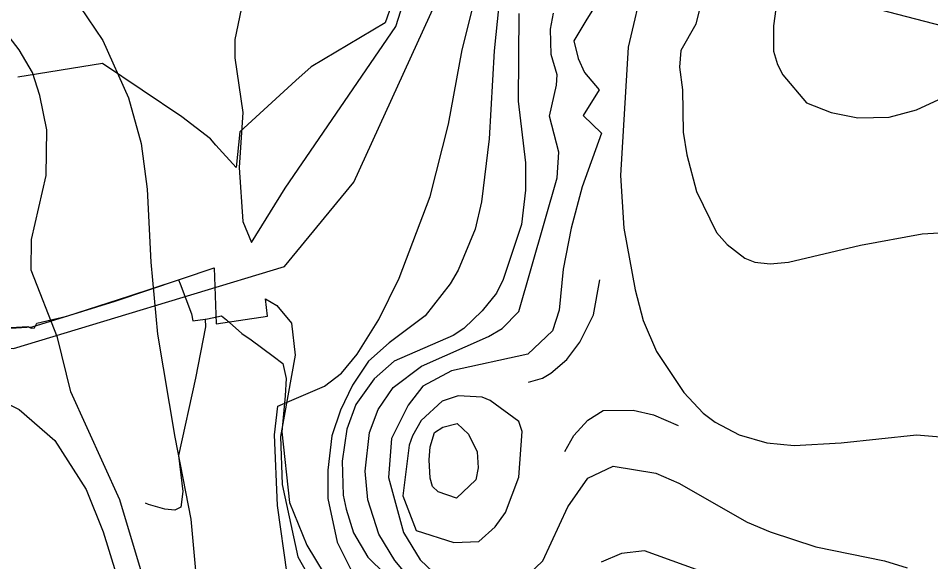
# Model space of a CAD drawing. Extents: x -662620 to -656370, y -1067090 to -1062990.
# Drawn here: x -660339.1 to -660110.3, y -1066435.3 to -1066298.9 of the extents above; entities that cross this region are included whole.
import ezdxf

# ---------------------------------------------------------------- set-up
doc = ezdxf.new("R2010")
doc.units = 0
for name, color, linetype in [('CHRANENE_LOZISKOVE_UZEMI', 7, 'Continuous'), ('HRANICE_KATASTRÁLNÍHO_ÚZEMÍ', 7, 'Continuous'), ('SDELOVACÍ_VEDENÍ_-_PODZEMNÍ', 7, 'Continuous'), ('SILNICE_II__TŘÍDY_A_III__TŘÍDY', 7, 'Continuous'), ('VRSTEVNICE_ZDŮRAZNĚNÁ', 7, 'Continuous'), ('VRSTEVNICE_ZÁKLADNÍ', 7, 'Continuous')]:
    doc.layers.add(name, color=color, linetype=linetype)

msp = doc.modelspace()

# ---------------------------------------------------------------- linework, layer by layer
at = {"layer": 'CHRANENE_LOZISKOVE_UZEMI'}
msp.add_lwpolyline([(-659950.49, -1066341.51), (-660241.1, -1066266.15), (-660233.3, -1066253.72), (-660230.22, -1066239.29), (-660242.05, -1066228.88), (-660267.73, -1066231.4), (-660289.72, -1066216.1), (-660294.62, -1066209.1), (-660303.95, -1066205.07), (-660327.62, -1066210.77), (-660366.47, -1066201.31)], dxfattribs=at)
at = {"layer": 'HRANICE_KATASTRÁLNÍHO_ÚZEMÍ'}
msp.add_lwpolyline([(-660347.46, -1066177.14), (-660300.26, -1066176.37), (-660271.11, -1066182.33), (-660254.2, -1066194), (-660227.24, -1066234.3), (-660226.09, -1066245.35), (-660228.48, -1066254.02), (-660242.39, -1066286.4), (-660247.1, -1066300.03), (-660265.68, -1066311.08), (-660269.54, -1066314.51), (-660283.59, -1066327.42), (-660284.52, -1066336.4), (-660289.6, -1066330.8), (-660290.95, -1066329.21), (-660298.15, -1066323.64), (-660318.01, -1066310.25), (-660339.25, -1066313.68)], dxfattribs=at)
at = {"layer": 'SDELOVACÍ_VEDENÍ_-_PODZEMNÍ'}
for points in [[(-660399.31, -1066369.02), (-660365.69, -1066374.74), (-660355.7, -1066376.54), (-660342.34, -1066376.79), (-660335.68, -1066376.32), (-660314.82, -1066369.92), (-660290.04, -1066361.5), (-660289.48, -1066375.58), (-660276.65, -1066373.64), (-660277.16, -1066369.34), (-660274.25, -1066370.96), (-660270.6, -1066375.44), (-660269.73, -1066383.47), (-660273.33, -1066403.88), (-660272.96, -1066415.88), (-660268.99, -1066434.07), (-660259.57, -1066450.79)], [(-660399.31, -1066369.02), (-660365.69, -1066374.74), (-660355.7, -1066376.54), (-660342.34, -1066376.79), (-660335.68, -1066376.32), (-660314.82, -1066369.92), (-660290.04, -1066361.5), (-660289.48, -1066375.58), (-660276.65, -1066373.64), (-660277.16, -1066369.34), (-660274.25, -1066370.96), (-660270.6, -1066375.44), (-660269.73, -1066383.47), (-660273.33, -1066403.88), (-660272.96, -1066415.88), (-660268.99, -1066434.07), (-660259.57, -1066450.79)], [(-660359.59, -1066376.02), (-660350.14, -1066375.85), (-660349.44, -1066376.99), (-660336.73, -1066376.3), (-660335.93, -1066376.71), (-660335.09, -1066376.58), (-660334.45, -1066375.43), (-660326.98, -1066373.64), (-660311.15, -1066368.55), (-660298.99, -1066364.59), (-660298.55, -1066365.52), (-660295.72, -1066373.09), (-660295.33, -1066374.83), (-660292.24, -1066374.43)], [(-660359.59, -1066376.02), (-660350.14, -1066375.85), (-660349.44, -1066376.99), (-660336.73, -1066376.3), (-660335.93, -1066376.71), (-660335.09, -1066376.58), (-660334.45, -1066375.43), (-660326.98, -1066373.64), (-660311.15, -1066368.55), (-660298.99, -1066364.59), (-660298.55, -1066365.52), (-660295.72, -1066373.09), (-660295.33, -1066374.83), (-660292.24, -1066374.43)], [(-660292.24, -1066374.43), (-660292.22, -1066376.31), (-660294.73, -1066389.23), (-660298.97, -1066408.63), (-660297.88, -1066417.65), (-660298.39, -1066421.63), (-660299.88, -1066422.32), (-660302.42, -1066422.13), (-660306.47, -1066420.94), (-660307.21, -1066420.61)], [(-660292.24, -1066374.43), (-660292.22, -1066376.31), (-660294.73, -1066389.23), (-660298.97, -1066408.63), (-660297.88, -1066417.65), (-660298.39, -1066421.63), (-660299.88, -1066422.32), (-660302.42, -1066422.13), (-660306.47, -1066420.94), (-660307.21, -1066420.61)], [(-660292.24, -1066374.43), (-660291.68, -1066374.32)], [(-660292.24, -1066374.43), (-660291.68, -1066374.32)], [(-660291.68, -1066374.32), (-660288.13, -1066373.6), (-660286.94, -1066374.57), (-660283.06, -1066378.01), (-660280.74, -1066379.61), (-660275.23, -1066383.7), (-660272.81, -1066385.58), (-660271.94, -1066389.27), (-660272.19, -1066393.68), (-660273.03, -1066402.68), (-660271.08, -1066420.46), (-660266.77, -1066431.11), (-660262.43, -1066438.33)], [(-660291.68, -1066374.32), (-660288.13, -1066373.6), (-660286.94, -1066374.57), (-660283.06, -1066378.01), (-660280.74, -1066379.61), (-660275.23, -1066383.7), (-660272.81, -1066385.58), (-660271.94, -1066389.27), (-660272.19, -1066393.68), (-660273.03, -1066402.68), (-660271.08, -1066420.46), (-660266.77, -1066431.11), (-660262.43, -1066438.33)]]:
    msp.add_lwpolyline(points, dxfattribs=at)
at = {"layer": 'SILNICE_II__TŘÍDY_A_III__TŘÍDY'}
msp.add_lwpolyline([(-660727.44, -1066329.77), (-660601.37, -1066369.96), (-660592.78, -1066365.99), (-660577.74, -1066363.85), (-660483.51, -1066367.65), (-660340.37, -1066381.77), (-660272.33, -1066361.23), (-660255, -1066340.04), (-660228.04, -1066280.99), (-660222.26, -1066260.45), (-660220.98, -1066232.85), (-660225.47, -1066211.66), (-660239.59, -1066191.12), (-660260.13, -1066174.43), (-660283.24, -1066165.45), (-660400.07, -1066141.05), (-660425.74, -1066126.29), (-660443.72, -1066095.48), (-660468.75, -1065994.7), (-660462.97, -1065827.16)], dxfattribs=at)
at = {"layer": 'VRSTEVNICE_ZDŮRAZNĚNÁ'}
for points in [[(-660281.98, -1066290.49), (-660284.85, -1066304.25), (-660284.85, -1066308.84), (-660282.84, -1066322.6), (-660283.7, -1066336.35), (-660282.82, -1066349.94), (-660280.61, -1066355.18), (-660272.17, -1066341.52), (-660244.43, -1066300.96), (-660242.57, -1066295.22)], [(-660194.7, -1066296.23), (-660196.54, -1066299.14), (-660199.78, -1066304.58), (-660198.72, -1066308.98), (-660197.14, -1066312.56), (-660193.41, -1066316.86), (-660197.44, -1066323.35), (-660192.85, -1066327.75), (-660197.71, -1066341.23), (-660200.44, -1066351.55), (-660202.44, -1066361.86), (-660203.45, -1066372.18), (-660205.17, -1066377.34), (-660211.33, -1066383.22), (-660230.48, -1066387.38), (-660237.67, -1066391.2), (-660241.39, -1066395.99), (-660245.57, -1066404.34), (-660246.28, -1066414.12), (-660242.49, -1066427.97), (-660238.38, -1066434.77), (-660235.08, -1066437.88)], [(-660214.91, -1066442.12), (-660207.6, -1066435.1), (-660201.3, -1066421.48), (-660196.28, -1066414.32), (-660189.97, -1066411.31), (-660179.22, -1066413.03), (-660173.49, -1066415.61), (-660156.29, -1066425.35), (-660150.56, -1066427.79), (-660139.1, -1066431.52), (-660121.9, -1066435.1), (-660116.17, -1066436.82)]]:
    msp.add_lwpolyline(points, dxfattribs=at)
at = {"layer": 'VRSTEVNICE_ZÁKLADNÍ'}
for points in [[(-660271.66, -1066438.4), (-660274.1, -1066421.2), (-660274.9, -1066403.41), (-660274.02, -1066396.22), (-660262.35, -1066391.24), (-660258.05, -1066387.95), (-660254.18, -1066383.22), (-660248.73, -1066374.51), (-660243.57, -1066364.16), (-660235.84, -1066343.66), (-660231.25, -1066325.46), (-660227.81, -1066306.83), (-660221.65, -1066282.18), (-660217.49, -1066262.69), (-660215.48, -1066248.93), (-660214.91, -1066240.33), (-660215.63, -1066226.86), (-660216.49, -1066219.98), (-660218.21, -1066214.25), (-660222.08, -1066205.65), (-660226.38, -1066198.48), (-660231.82, -1066191.89)], [(-660271.66, -1066438.4), (-660274.1, -1066421.2), (-660274.9, -1066403.41), (-660274.02, -1066396.22), (-660262.35, -1066391.24), (-660258.05, -1066387.95), (-660254.18, -1066383.22), (-660248.73, -1066374.51), (-660243.57, -1066364.16), (-660235.84, -1066343.66), (-660231.25, -1066325.46), (-660227.81, -1066306.83), (-660221.65, -1066282.18), (-660217.49, -1066262.69), (-660215.48, -1066248.93), (-660214.91, -1066240.33), (-660215.63, -1066226.86), (-660216.49, -1066219.98), (-660218.21, -1066214.25), (-660222.08, -1066205.65), (-660226.38, -1066198.48), (-660231.82, -1066191.89)], [(-660378.44, -1066230.01), (-660374.85, -1066237.75), (-660368.83, -1066248.07), (-660360.52, -1066258.39), (-660331.43, -1066286.77), (-660323.69, -1066295.94), (-660317.96, -1066304.54), (-660311.51, -1066318.87), (-660308.35, -1066330.34), (-660306.78, -1066341.8), (-660305.92, -1066360.15), (-660304.2, -1066378.2), (-660299.9, -1066404), (-660295.89, -1066424.64), (-660293.3, -1066453.01)], [(-660378.44, -1066230.01), (-660374.85, -1066237.75), (-660368.83, -1066248.07), (-660360.52, -1066258.39), (-660331.43, -1066286.77), (-660323.69, -1066295.94), (-660317.96, -1066304.54), (-660311.51, -1066318.87), (-660308.35, -1066330.34), (-660306.78, -1066341.8), (-660305.92, -1066360.15), (-660304.2, -1066378.2), (-660299.9, -1066404), (-660295.89, -1066424.64), (-660293.3, -1066453.01)], [(-660444.65, -1066254.38), (-660428.6, -1066272.58), (-660421.29, -1066282.75), (-660410.11, -1066300.81), (-660395.92, -1066318.58), (-660386.03, -1066327.9), (-660379.3, -1066333.34), (-660374.28, -1066336.5), (-660364.68, -1066344.67), (-660358.51, -1066352.98), (-660355.22, -1066363.01), (-660353.64, -1066373.04), (-660352.43, -1066388.59), (-660351.06, -1066392.1), (-660344.04, -1066394.54), (-660338.88, -1066397.12), (-660329.99, -1066404.86), (-660322.11, -1066417.19), (-660317.81, -1066427.79), (-660314.66, -1066438.11)], [(-660444.65, -1066254.38), (-660428.6, -1066272.58), (-660421.29, -1066282.75), (-660410.11, -1066300.81), (-660395.92, -1066318.58), (-660386.03, -1066327.9), (-660379.3, -1066333.34), (-660374.28, -1066336.5), (-660364.68, -1066344.67), (-660358.51, -1066352.98), (-660355.22, -1066363.01), (-660353.64, -1066373.04), (-660352.43, -1066388.59), (-660351.06, -1066392.1), (-660344.04, -1066394.54), (-660338.88, -1066397.12), (-660329.99, -1066404.86), (-660322.11, -1066417.19), (-660317.81, -1066427.79), (-660314.66, -1066438.11)], [(-660146.55, -1066277.59), (-660149.7, -1066300.81), (-660149.73, -1066307.18), (-660148.7, -1066310.56), (-660147.41, -1066313.14), (-660141.48, -1066320.13), (-660135.28, -1066322.56), (-660128.61, -1066323.92), (-660120.75, -1066323.74), (-660113.87, -1066321.88), (-660108.28, -1066319.3)], [(-660146.55, -1066277.59), (-660149.7, -1066300.81), (-660149.73, -1066307.18), (-660148.7, -1066310.56), (-660147.41, -1066313.14), (-660141.48, -1066320.13), (-660135.28, -1066322.56), (-660128.61, -1066323.92), (-660120.75, -1066323.74), (-660113.87, -1066321.88), (-660108.28, -1066319.3)], [(-660182.24, -1066289.35), (-660186.15, -1066306.19), (-660188.11, -1066338.36), (-660187.25, -1066351.55), (-660184.38, -1066367.02), (-660182.38, -1066374.76), (-660179.08, -1066382.5), (-660172.2, -1066392.82), (-660167.33, -1066397.98), (-660164.32, -1066400.27), (-660158.3, -1066403.43), (-660151.42, -1066405.43), (-660144.54, -1066406.15), (-660132.79, -1066405.43), (-660113.87, -1066403.43), (-660105.85, -1066404.14)], [(-660182.24, -1066289.35), (-660186.15, -1066306.19), (-660188.11, -1066338.36), (-660187.25, -1066351.55), (-660184.38, -1066367.02), (-660182.38, -1066374.76), (-660179.08, -1066382.5), (-660172.2, -1066392.82), (-660167.33, -1066397.98), (-660164.32, -1066400.27), (-660158.3, -1066403.43), (-660151.42, -1066405.43), (-660144.54, -1066406.15), (-660132.79, -1066405.43), (-660113.87, -1066403.43), (-660105.85, -1066404.14)], [(-660166.9, -1066290.78), (-660169.19, -1066300.38), (-660172.98, -1066307.03), (-660173.3, -1066311.16), (-660172.53, -1066316.85), (-660172.35, -1066327.47), (-660171.49, -1066333.2), (-660169.05, -1066342.37), (-660164.03, -1066352.69), (-660161.31, -1066355.7), (-660156.87, -1066359.14), (-660154.43, -1066360.14), (-660150.56, -1066360.57), (-660145.98, -1066360.14), (-660127.92, -1066355.85), (-660112.44, -1066352.98), (-660099.54, -1066352.26)], [(-660166.9, -1066290.78), (-660169.19, -1066300.38), (-660172.98, -1066307.03), (-660173.3, -1066311.16), (-660172.53, -1066316.85), (-660172.35, -1066327.47), (-660171.49, -1066333.2), (-660169.05, -1066342.37), (-660164.03, -1066352.69), (-660161.31, -1066355.7), (-660156.87, -1066359.14), (-660154.43, -1066360.14), (-660150.56, -1066360.57), (-660145.98, -1066360.14), (-660127.92, -1066355.85), (-660112.44, -1066352.98), (-660099.54, -1066352.26)], [(-660218.64, -1066295.65), (-660219.78, -1066307.12), (-660221.07, -1066329.19), (-660222.94, -1066344.95), (-660224.51, -1066351.83), (-660228.81, -1066362.15), (-660230.82, -1066365.59), (-660237.12, -1066373.62), (-660246.15, -1066380.35), (-660251.31, -1066384.94), (-660255.33, -1066390.96), (-660258.34, -1066397.26), (-660260.49, -1066403.71), (-660261.49, -1066412.31), (-660261.53, -1066419.44), (-660259.17, -1066430.36), (-660253.75, -1066441.26)], [(-660218.64, -1066295.65), (-660219.78, -1066307.12), (-660221.07, -1066329.19), (-660222.94, -1066344.95), (-660224.51, -1066351.83), (-660228.81, -1066362.15), (-660230.82, -1066365.59), (-660237.12, -1066373.62), (-660246.15, -1066380.35), (-660251.31, -1066384.94), (-660255.33, -1066390.96), (-660258.34, -1066397.26), (-660260.49, -1066403.71), (-660261.49, -1066412.31), (-660261.53, -1066419.44), (-660259.17, -1066430.36), (-660253.75, -1066441.26)], [(-660213.57, -1066297.71), (-660213.76, -1066319.73), (-660211.9, -1066335.21), (-660211.9, -1066342.09), (-660212.91, -1066350.69), (-660217.49, -1066364.44), (-660219.21, -1066367.88), (-660222.79, -1066372.33), (-660227.38, -1066376.77), (-660230.1, -1066378.49), (-660244.86, -1066384.94), (-660249.88, -1066389.38), (-660254.47, -1066395.83), (-660256.76, -1066401.99), (-660257.91, -1066410.02), (-660257.62, -1066418.62), (-660256.9, -1066422.06), (-660255.04, -1066428.07), (-660251.46, -1066434.1), (-660242.86, -1066442.55)], [(-660213.57, -1066297.71), (-660213.76, -1066319.73), (-660211.9, -1066335.21), (-660211.9, -1066342.09), (-660212.91, -1066350.69), (-660217.49, -1066364.44), (-660219.21, -1066367.88), (-660222.79, -1066372.33), (-660227.38, -1066376.77), (-660230.1, -1066378.49), (-660244.86, -1066384.94), (-660249.88, -1066389.38), (-660254.47, -1066395.83), (-660256.76, -1066401.99), (-660257.91, -1066410.02), (-660257.62, -1066418.62), (-660256.9, -1066422.06), (-660255.04, -1066428.07), (-660251.46, -1066434.1), (-660242.86, -1066442.55)], [(-660239.42, -1066441.26), (-660244.72, -1066434.96), (-660248.73, -1066428.36), (-660251.46, -1066419.76), (-660252.17, -1066412.6), (-660251.03, -1066402.85), (-660248.88, -1066397.12), (-660245.15, -1066391.53), (-660237.99, -1066386.23), (-660221.22, -1066378.78), (-660217.78, -1066376.77), (-660213.62, -1066372.47), (-660204.02, -1066338.93), (-660203.59, -1066332.48), (-660205.88, -1066323.46), (-660204.16, -1066315.72), (-660204.02, -1066313.14), (-660205.45, -1066307.98), (-660205.66, -1066301.68), (-660204.88, -1066297.66)], [(-660239.42, -1066441.26), (-660244.72, -1066434.96), (-660248.73, -1066428.36), (-660251.46, -1066419.76), (-660252.17, -1066412.6), (-660251.03, -1066402.85), (-660248.88, -1066397.12), (-660245.15, -1066391.53), (-660237.99, -1066386.23), (-660221.22, -1066378.78), (-660217.78, -1066376.77), (-660213.62, -1066372.47), (-660204.02, -1066338.93), (-660203.59, -1066332.48), (-660205.88, -1066323.46), (-660204.16, -1066315.72), (-660204.02, -1066313.14), (-660205.45, -1066307.98), (-660205.66, -1066301.68), (-660204.88, -1066297.66)], [(-660304.2, -1066451.29), (-660313.66, -1066419.76), (-660325.94, -1066392.64), (-660329.28, -1066379.06), (-660335.9, -1066362.11), (-660335.79, -1066354.45), (-660332.14, -1066338.36), (-660332, -1066326.9), (-660333.72, -1066318.3), (-660335.58, -1066312.56), (-660338.88, -1066306.83), (-660343.32, -1066301.1)], [(-660304.2, -1066451.29), (-660313.66, -1066419.76), (-660325.94, -1066392.64), (-660329.28, -1066379.06), (-660335.9, -1066362.11), (-660335.79, -1066354.45), (-660332.14, -1066338.36), (-660332, -1066326.9), (-660333.72, -1066318.3), (-660335.58, -1066312.56), (-660338.88, -1066306.83), (-660343.32, -1066301.1)], [(-660211.17, -1066390.26), (-660207.67, -1066389.23), (-660205.6, -1066387.95), (-660201.58, -1066384.51), (-660198.29, -1066380.21), (-660194.85, -1066373.33), (-660193.27, -1066364.59)], [(-660211.17, -1066390.26), (-660207.67, -1066389.23), (-660205.6, -1066387.95), (-660201.58, -1066384.51), (-660198.29, -1066380.21), (-660194.85, -1066373.33), (-660193.27, -1066364.59)], [(-660242.67, -1066418.79), (-660239.31, -1066427.47), (-660229.92, -1066430.44), (-660223.65, -1066430.23), (-660219.5, -1066426.5), (-660216.92, -1066422.92), (-660213.62, -1066414.03), (-660212.76, -1066402.57), (-660213.62, -1066400.13), (-660220.79, -1066394.83), (-660222.79, -1066393.97), (-660228.81, -1066393.68), (-660232.83, -1066394.97), (-660238.13, -1066399.84), (-660240.28, -1066403.71), (-660241.14, -1066406.01), (-660242.67, -1066418.79)], [(-660242.67, -1066418.79), (-660239.31, -1066427.47), (-660229.92, -1066430.44), (-660223.65, -1066430.23), (-660219.5, -1066426.5), (-660216.92, -1066422.92), (-660213.62, -1066414.03), (-660212.76, -1066402.57), (-660213.62, -1066400.13), (-660220.79, -1066394.83), (-660222.79, -1066393.97), (-660228.81, -1066393.68), (-660232.83, -1066394.97), (-660238.13, -1066399.84), (-660240.28, -1066403.71), (-660241.14, -1066406.01), (-660242.67, -1066418.79)], [(-660202.02, -1066407.6), (-660199.82, -1066403.59), (-660196.33, -1066399.77), (-660192.44, -1066397.37), (-660184.96, -1066397.26), (-660179.8, -1066398.41), (-660173.64, -1066401.13)], [(-660202.02, -1066407.6), (-660199.82, -1066403.59), (-660196.33, -1066399.77), (-660192.44, -1066397.37), (-660184.96, -1066397.26), (-660179.8, -1066398.41), (-660173.64, -1066401.13)], [(-660235.81, -1066406.49), (-660234.77, -1066402.86), (-660232.68, -1066401.56), (-660229.1, -1066400.56), (-660226.23, -1066403.28), (-660224.08, -1066407.73), (-660223.8, -1066411.74), (-660224.37, -1066414.75), (-660229.24, -1066419.33), (-660233.83, -1066417.76), (-660235.23, -1066416.39), (-660235.84, -1066414.32), (-660236.12, -1066409.73), (-660235.81, -1066406.49)], [(-660235.81, -1066406.49), (-660234.77, -1066402.86), (-660232.68, -1066401.56), (-660229.1, -1066400.56), (-660226.23, -1066403.28), (-660224.08, -1066407.73), (-660223.8, -1066411.74), (-660224.37, -1066414.75), (-660229.24, -1066419.33), (-660233.83, -1066417.76), (-660235.23, -1066416.39), (-660235.84, -1066414.32), (-660236.12, -1066409.73), (-660235.81, -1066406.49)], [(-660159.16, -1066440.83), (-660182.09, -1066432.52), (-660187.82, -1066433.24), (-660192.98, -1066435.39)], [(-660159.16, -1066440.83), (-660182.09, -1066432.52), (-660187.82, -1066433.24), (-660192.98, -1066435.39)]]:
    msp.add_lwpolyline(points, dxfattribs=at)

doc.saveas('drawing.dxf')
